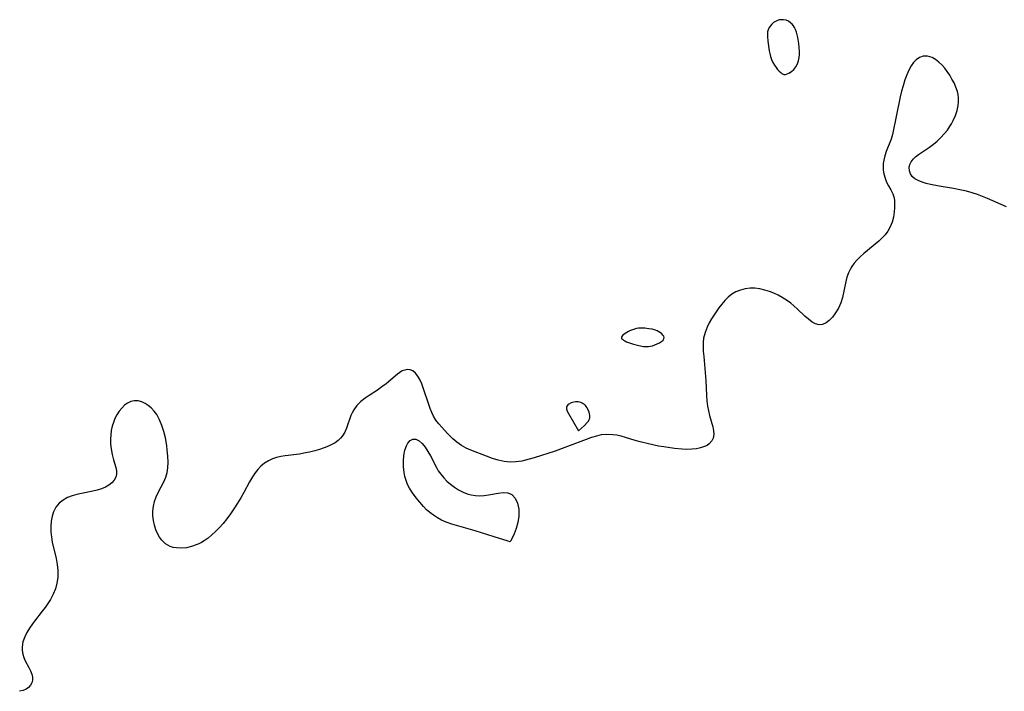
# Model space of a CAD drawing. Header units: metres. Extents: x 1073367 to 1082519, y 1569854 to 1574957.
# Tile 428 of 656: x 1077025 to 1077313, y 1574490 to 1574686. Entities that reach past the tile are written whole.
import ezdxf

# ---------------------------------------------------------------- set-up
doc = ezdxf.new("R2010")
doc.units = ezdxf.units.M
doc.layers.add('CGG_CurvaNivelLidar_v1', color=253, linetype='Continuous', lineweight=30)

msp = doc.modelspace()

# ---------------------------------------------------------------- linework, layer by layer
at = {"layer": 'CGG_CurvaNivelLidar_v1'}
for p, q in [((1077244.1437, 1574684.1032, 68), (1077243.8696, 1574683.5032, 68)), ((1077244.5172, 1574684.6527, 68), (1077244.1437, 1574684.1032, 68)), ((1077244.969, 1574685.1479, 68), (1077244.5172, 1574684.6527, 68)), ((1077245.4842, 1574685.5803, 68), (1077244.969, 1574685.1479, 68)), ((1077246.0528, 1574685.9359, 68), (1077245.4842, 1574685.5803, 68)), ((1077246.6095, 1574686.1792, 68), (1077246.0528, 1574685.9359, 68)), ((1077247.1911, 1574686.3435, 68), (1077246.6095, 1574686.1792, 68)), ((1077247.7851, 1574686.4247, 68), (1077247.1911, 1574686.3435, 68)), ((1077248.3793, 1574686.4132, 68), (1077247.7851, 1574686.4247, 68)), ((1077249.0975, 1574686.259, 68), (1077248.3793, 1574686.4132, 68)), ((1077249.7805, 1574685.9661, 68), (1077249.0975, 1574686.259, 68)), ((1077250.4076, 1574685.5479, 68), (1077249.7805, 1574685.9661, 68)), ((1077250.8507, 1574685.1319, 68), (1077250.4076, 1574685.5479, 68)), ((1077251.2454, 1574684.6534, 68), (1077250.8507, 1574685.1319, 68)), ((1077251.5916, 1574684.1236, 68), (1077251.2454, 1574684.6534, 68)), ((1077251.8864, 1574683.5506, 68), (1077251.5916, 1574684.1236, 68)), ((1077243.6519, 1574682.2365, 68), (1077243.6512, 1574681.5595, 68)), ((1077243.6512, 1574681.5595, 68), (1077243.7684, 1574680.1516, 68)), ((1077243.717, 1574682.8874, 68), (1077243.6519, 1574682.2365, 68)), ((1077243.8696, 1574683.5032, 68), (1077243.717, 1574682.8874, 68)), ((1077252.1746, 1574682.8008, 68), (1077251.8864, 1574683.5506, 68)), ((1077252.3985, 1574682.0108, 68), (1077252.1746, 1574682.8008, 68)), ((1077252.574, 1574681.193, 68), (1077252.3985, 1574682.0108, 68)), ((1077252.8211, 1574679.5097, 68), (1077252.574, 1574681.193, 68)), ((1077243.7684, 1574680.1516, 68), (1077244.1571, 1574677.313, 68)), ((1077253.0018, 1574677.125, 68), (1077252.8211, 1574679.5097, 68)), ((1077244.1571, 1574677.313, 68), (1077244.3306, 1574676.532, 68)), ((1077244.3306, 1574676.532, 68), (1077244.5795, 1574675.6918, 68)), ((1077244.5795, 1574675.6918, 68), (1077244.8993, 1574674.8263, 68)), ((1077252.9736, 1574675.3779, 68), (1077253.0212, 1574676.2609, 68)), ((1077253.0212, 1574676.2609, 68), (1077253.0018, 1574677.125, 68)), ((1077289.1581, 1574675.7339, 68), (1077288.0816, 1574675.3635, 68)), ((1077290.4359, 1574675.7574, 68), (1077289.1581, 1574675.7339, 68)), ((1077291.7237, 1574675.3943, 68), (1077290.4359, 1574675.7574, 68)), ((1077292.756, 1574674.829, 68), (1077291.7237, 1574675.3943, 68)), ((1077244.8993, 1574674.8263, 68), (1077245.2856, 1574673.969, 68)), ((1077245.2856, 1574673.969, 68), (1077245.7327, 1574673.1527, 68)), ((1077245.7327, 1574673.1527, 68), (1077246.1757, 1574672.4823, 68)), ((1077251.3354, 1574671.9049, 68), (1077251.9473, 1574672.6628, 68)), ((1077251.9473, 1574672.6628, 68), (1077252.4434, 1574673.5211, 68)), ((1077252.4434, 1574673.5211, 68), (1077252.7865, 1574674.4463, 68)), ((1077252.7865, 1574674.4463, 68), (1077252.9736, 1574675.3779, 68)), ((1077285.6468, 1574672.969, 68), (1077284.9529, 1574671.7158, 68)), ((1077286.328, 1574673.9122, 68), (1077285.6468, 1574672.969, 68)), ((1077287.0937, 1574674.6977, 68), (1077286.328, 1574673.9122, 68)), ((1077288.0816, 1574675.3635, 68), (1077287.0937, 1574674.6977, 68)), ((1077293.7439, 1574674.0672, 68), (1077292.756, 1574674.829, 68)), ((1077294.6789, 1574673.1478, 68), (1077293.7439, 1574674.0672, 68)), ((1077295.4387, 1574672.2513, 68), (1077294.6789, 1574673.1478, 68)), ((1077246.1757, 1574672.4823, 68), (1077246.6406, 1574671.8864, 68)), ((1077246.6406, 1574671.8864, 68), (1077247.1065, 1574671.3806, 68)), ((1077247.1065, 1574671.3806, 68), (1077247.5509, 1574670.9785, 68)), ((1077247.5509, 1574670.9785, 68), (1077248.0172, 1574670.6446, 68)), ((1077248.0172, 1574670.6446, 68), (1077248.3538, 1574670.4705, 68)), ((1077248.3538, 1574670.4705, 68), (1077248.5, 1574670.458, 68)), ((1077248.5, 1574670.458, 68), (1077248.6343, 1574670.4195, 68)), ((1077248.6343, 1574670.4195, 68), (1077248.958, 1574670.4594, 68)), ((1077248.958, 1574670.4594, 68), (1077249.4195, 1574670.5903, 68)), ((1077249.4195, 1574670.5903, 68), (1077249.9658, 1574670.8315, 68)), ((1077249.9658, 1574670.8315, 68), (1077250.6576, 1574671.2843, 68)), ((1077250.6576, 1574671.2843, 68), (1077251.3354, 1574671.9049, 68)), ((1077284.3446, 1574670.3355, 68), (1077283.8025, 1574668.8635, 68)), ((1077284.9529, 1574671.7158, 68), (1077284.3446, 1574670.3355, 68)), ((1077296.1592, 1574671.2844, 68), (1077295.4387, 1574672.2513, 68)), ((1077296.8784, 1574670.2143, 68), (1077296.1592, 1574671.2844, 68)), ((1077297.5499, 1574669.1019, 68), (1077296.8784, 1574670.2143, 68)), ((1077283.2552, 1574667.1355, 68), (1077282.8072, 1574665.5188, 68)), ((1077283.8025, 1574668.8635, 68), (1077283.2552, 1574667.1355, 68)), ((1077298.159, 1574667.9563, 68), (1077297.5499, 1574669.1019, 68)), ((1077298.7026, 1574666.7429, 68), (1077298.159, 1574667.9563, 68)), ((1077282.8072, 1574665.5188, 68), (1077282.4063, 1574663.8752, 68)), ((1077299.1277, 1574665.4994, 68), (1077298.7026, 1574666.7429, 68)), ((1077299.3435, 1574664.5704, 68), (1077299.1277, 1574665.4994, 68)), ((1077299.4701, 1574663.6286, 68), (1077299.3435, 1574664.5704, 68)), ((1077282.4063, 1574663.8752, 68), (1077280.1659, 1574652.8634, 68)), ((1077299.0816, 1574659.9199, 68), (1077299.402, 1574661.4143, 68)), ((1077299.402, 1574661.4143, 68), (1077299.4986, 1574662.5222, 68)), ((1077299.4986, 1574662.5222, 68), (1077299.4701, 1574663.6286, 68)), ((1077297.9257, 1574657.0083, 68), (1077298.5784, 1574658.4483, 68)), ((1077298.5784, 1574658.4483, 68), (1077299.0816, 1574659.9199, 68)), ((1077296.8182, 1574655.0914, 68), (1077297.3998, 1574656.0374, 68)), ((1077297.3998, 1574656.0374, 68), (1077297.9257, 1574657.0083, 68)), ((1077280.1659, 1574652.8634, 68), (1077279.7823, 1574651.5051, 68)), ((1077294.3068, 1574651.9926, 68), (1077295.292, 1574653.0628, 68)), ((1077295.292, 1574653.0628, 68), (1077296.1991, 1574654.1988, 68)), ((1077296.1991, 1574654.1988, 68), (1077296.8182, 1574655.0914, 68)), ((1077279.7823, 1574651.5051, 68), (1077278.3261, 1574647.8993, 68)), ((1077290.9973, 1574649.1943, 68), (1077292.1646, 1574650.0668, 68)), ((1077292.1646, 1574650.0668, 68), (1077293.2598, 1574650.9918, 68)), ((1077293.2598, 1574650.9918, 68), (1077294.3068, 1574651.9926, 68)), ((1077277.929, 1574646.6461, 68), (1077277.6343, 1574645.3648, 68)), ((1077278.3261, 1574647.8993, 68), (1077277.929, 1574646.6461, 68)), ((1077286.9326, 1574646.3993, 68), (1077287.7678, 1574647.0256, 68)), ((1077287.7678, 1574647.0256, 68), (1077290.9973, 1574649.1943, 68)), ((1077277.5065, 1574644.4613, 68), (1077277.452, 1574643.5576, 68)), ((1077277.6343, 1574645.3648, 68), (1077277.5065, 1574644.4613, 68)), ((1077285.0639, 1574643.2207, 68), (1077285.2487, 1574644.0942, 68)), ((1077285.2487, 1574644.0942, 68), (1077285.639, 1574644.9409, 68)), ((1077285.639, 1574644.9409, 68), (1077286.2215, 1574645.7294, 68)), ((1077286.2215, 1574645.7294, 68), (1077286.9326, 1574646.3993, 68)), ((1077277.452, 1574643.5576, 68), (1077277.4915, 1574642.4866, 68)), ((1077277.4915, 1574642.4866, 68), (1077277.6463, 1574641.4407, 68)), ((1077277.6463, 1574641.4407, 68), (1077277.9952, 1574640.1871, 68)), ((1077285.1113, 1574642.2854, 68), (1077285.0639, 1574643.2207, 68)), ((1077285.4078, 1574641.3992, 68), (1077285.1113, 1574642.2854, 68)), ((1077285.9506, 1574640.6084, 68), (1077285.4078, 1574641.3992, 68)), ((1077277.9952, 1574640.1871, 68), (1077278.4745, 1574639.0122, 68)), ((1077278.4745, 1574639.0122, 68), (1077279.0364, 1574637.9341, 68)), ((1077286.7238, 1574639.958, 68), (1077285.9506, 1574640.6084, 68)), ((1077287.692, 1574639.4218, 68), (1077286.7238, 1574639.958, 68)), ((1077288.8111, 1574638.9767, 68), (1077287.692, 1574639.4218, 68)), ((1077290.0063, 1574638.614, 68), (1077288.8111, 1574638.9767, 68)), ((1077291.2838, 1574638.3026, 68), (1077290.0063, 1574638.614, 68)), ((1077293.8198, 1574637.8117, 68), (1077291.2838, 1574638.3026, 68)), ((1077279.0364, 1574637.9341, 68), (1077279.7299, 1574636.7802, 68)), ((1077279.7299, 1574636.7802, 68), (1077280.3127, 1574635.6094, 68)), ((1077280.3127, 1574635.6094, 68), (1077280.5726, 1574634.7227, 68)), ((1077297.9896, 1574637.12, 68), (1077293.8198, 1574637.8117, 68)), ((1077299.8885, 1574636.7754, 68), (1077297.9896, 1574637.12, 68)), ((1077301.7693, 1574636.3566, 68), (1077299.8885, 1574636.7754, 68)), ((1077303.4103, 1574635.8927, 68), (1077301.7693, 1574636.3566, 68)), ((1077305.0256, 1574635.357, 68), (1077303.4103, 1574635.8927, 68)), ((1077307.9618, 1574634.242, 68), (1077305.0256, 1574635.357, 68)), ((1077280.5726, 1574634.7227, 68), (1077280.7279, 1574633.7619, 68)), ((1077280.7279, 1574633.7619, 68), (1077280.8014, 1574632.7436, 68)), ((1077280.8014, 1574632.7436, 68), (1077280.8033, 1574631.5226, 68)), ((1077313.4802, 1574631.7635, 68), (1077307.9618, 1574634.242, 68)), ((1077280.707, 1574630.2695, 68), (1077280.4516, 1574628.7973, 68)), ((1077280.8033, 1574631.5226, 68), (1077280.707, 1574630.2695, 68)), ((1077280.049, 1574627.3445, 68), (1077279.5044, 1574625.9445, 68)), ((1077280.4516, 1574628.7973, 68), (1077280.049, 1574627.3445, 68)), ((1077278.8224, 1574624.6719, 68), (1077278.0082, 1574623.5921, 68)), ((1077279.5044, 1574625.9445, 68), (1077278.8224, 1574624.6719, 68)), ((1077276.1833, 1574621.792, 68), (1077271.8262, 1574618.1874, 68)), ((1077276.8934, 1574622.4391, 68), (1077276.1833, 1574621.792, 68)), ((1077278.0082, 1574623.5921, 68), (1077276.8934, 1574622.4391, 68)), ((1077271.8262, 1574618.1874, 68), (1077270.7507, 1574617.2208, 68)), ((1077268.9743, 1574615.2799, 68), (1077268.2892, 1574614.3047, 68)), ((1077269.7454, 1574616.199, 68), (1077268.9743, 1574615.2799, 68)), ((1077270.7507, 1574617.2208, 68), (1077269.7454, 1574616.199, 68)), ((1077267.3609, 1574612.5371, 68), (1077266.8975, 1574611.2727, 68)), ((1077267.7887, 1574613.4394, 68), (1077267.3609, 1574612.5371, 68)), ((1077268.2892, 1574614.3047, 68), (1077267.7887, 1574613.4394, 68)), ((1077266.538, 1574609.9682, 68), (1077265.5699, 1574605.3399, 68)), ((1077266.8975, 1574611.2727, 68), (1077266.538, 1574609.9682, 68)), ((1077234.4743, 1574606.9409, 68), (1077233.3112, 1574606.2439, 68)), ((1077235.779, 1574607.4856, 68), (1077234.4743, 1574606.9409, 68)), ((1077237.1549, 1574607.8411, 68), (1077235.779, 1574607.4856, 68)), ((1077238.5801, 1574608.0051, 68), (1077237.1549, 1574607.8411, 68)), ((1077240.0054, 1574607.9768, 68), (1077238.5801, 1574608.0051, 68)), ((1077241.4454, 1574607.7851, 68), (1077240.0054, 1574607.9768, 68)), ((1077242.8866, 1574607.4536, 68), (1077241.4454, 1574607.7851, 68)), ((1077244.2944, 1574607.0077, 68), (1077242.8866, 1574607.4536, 68)), ((1077245.5412, 1574606.5208, 68), (1077244.2944, 1574607.0077, 68)), ((1077246.7633, 1574605.9593, 68), (1077245.5412, 1574606.5208, 68)), ((1077231.2304, 1574604.4452, 68), (1077230.3131, 1574603.3939, 68)), ((1077232.2306, 1574605.4024, 68), (1077231.2304, 1574604.4452, 68)), ((1077233.3112, 1574606.2439, 68), (1077232.2306, 1574605.4024, 68)), ((1077247.9514, 1574605.3258, 68), (1077246.7633, 1574605.9593, 68)), ((1077248.7774, 1574604.8264, 68), (1077247.9514, 1574605.3258, 68)), ((1077249.5758, 1574604.2881, 68), (1077248.7774, 1574604.8264, 68)), ((1077250.4816, 1574603.6003, 68), (1077249.5758, 1574604.2881, 68)), ((1077251.3478, 1574602.8718, 68), (1077250.4816, 1574603.6003, 68)), ((1077265.0765, 1574603.7085, 68), (1077264.4056, 1574602.1792, 68)), ((1077265.5699, 1574605.3399, 68), (1077265.0765, 1574603.7085, 68)), ((1077229.4814, 1574602.2822, 68), (1077228.0812, 1574600.2196, 68)), ((1077230.3131, 1574603.3939, 68), (1077229.4814, 1574602.2822, 68)), ((1077252.4541, 1574601.863, 68), (1077251.3478, 1574602.8718, 68)), ((1077254.5406, 1574599.8793, 68), (1077252.4541, 1574601.863, 68)), ((1077263.5826, 1574600.7815, 68), (1077262.6416, 1574599.5476, 68)), ((1077264.4056, 1574602.1792, 68), (1077263.5826, 1574600.7815, 68)), ((1077226.6794, 1574597.8861, 68), (1077226.0776, 1574596.6774, 68)), ((1077227.3561, 1574599.0647, 68), (1077226.6794, 1574597.8861, 68)), ((1077228.0812, 1574600.2196, 68), (1077227.3561, 1574599.0647, 68)), ((1077255.6214, 1574598.9259, 68), (1077254.5406, 1574599.8793, 68)), ((1077256.6827, 1574598.1316, 68), (1077255.6214, 1574598.9259, 68)), ((1077257.7301, 1574597.5681, 68), (1077256.6827, 1574598.1316, 68)), ((1077260.7744, 1574597.9154, 68), (1077259.7808, 1574597.4566, 68)), ((1077261.7336, 1574598.6298, 68), (1077260.7744, 1574597.9154, 68)), ((1077262.6416, 1574599.5476, 68), (1077261.7336, 1574598.6298, 68)), ((1077203.1493, 1574595.3785, 68), (1077202.1551, 1574594.81, 68)), ((1077203.6916, 1574595.6397, 68), (1077203.1493, 1574595.3785, 68)), ((1077204.2543, 1574595.8748, 68), (1077203.6916, 1574595.6397, 68)), ((1077204.8336, 1574596.073, 68), (1077204.2543, 1574595.8748, 68)), ((1077205.4286, 1574596.2199, 68), (1077204.8336, 1574596.073, 68)), ((1077206.0331, 1574596.3032, 68), (1077205.4286, 1574596.2199, 68)), ((1077206.6484, 1574596.3357, 68), (1077206.0331, 1574596.3032, 68)), ((1077207.8944, 1574596.2992, 68), (1077206.6484, 1574596.3357, 68)), ((1077209.0314, 1574596.1913, 68), (1077207.8944, 1574596.2992, 68)), ((1077210.0378, 1574596.0327, 68), (1077209.0314, 1574596.1913, 68)), ((1077210.9923, 1574595.773, 68), (1077210.0378, 1574596.0327, 68)), ((1077211.5147, 1574595.5505, 68), (1077210.9923, 1574595.773, 68)), ((1077212.0015, 1574595.2835, 68), (1077211.5147, 1574595.5505, 68)), ((1077212.4473, 1574594.9837, 68), (1077212.0015, 1574595.2835, 68)), ((1077212.8416, 1574594.6604, 68), (1077212.4473, 1574594.9837, 68)), ((1077225.4541, 1574595.0603, 68), (1077225.0486, 1574593.3848, 68)), ((1077226.0776, 1574596.6774, 68), (1077225.4541, 1574595.0603, 68)), ((1077258.7673, 1574597.3216, 68), (1077257.7301, 1574597.5681, 68)), ((1077259.7808, 1574597.4566, 68), (1077258.7673, 1574597.3216, 68)), ((1077201.1283, 1574593.9224, 68), (1077201.0269, 1574593.6342, 68)), ((1077201.0269, 1574593.6342, 68), (1077201.0997, 1574593.3706, 68)), ((1077201.0997, 1574593.3706, 68), (1077201.3113, 1574593.1151, 68)), ((1077201.3762, 1574594.2171, 68), (1077201.1283, 1574593.9224, 68)), ((1077201.3113, 1574593.1151, 68), (1077201.628, 1574592.8665, 68)), ((1077201.7286, 1574594.5143, 68), (1077201.3762, 1574594.2171, 68)), ((1077201.628, 1574592.8665, 68), (1077202.0238, 1574592.624, 68)), ((1077202.1551, 1574594.81, 68), (1077201.7286, 1574594.5143, 68)), ((1077202.0238, 1574592.624, 68), (1077202.4935, 1574592.3839, 68)), ((1077202.4935, 1574592.3839, 68), (1077203.0895, 1574592.1335, 68)), ((1077203.0895, 1574592.1335, 68), (1077204.5439, 1574591.6431, 68)), ((1077211.5072, 1574591.7335, 68), (1077212.1629, 1574592.0847, 68)), ((1077212.1629, 1574592.0847, 68), (1077212.7361, 1574592.4701, 68)), ((1077212.7361, 1574592.4701, 68), (1077213.18, 1574592.8674, 68)), ((1077213.1679, 1574594.3209, 68), (1077212.8416, 1574594.6604, 68)), ((1077213.4016, 1574593.971, 68), (1077213.1679, 1574594.3209, 68)), ((1077213.18, 1574592.8674, 68), (1077213.4475, 1574593.2541, 68)), ((1077213.5079, 1574593.6156, 68), (1077213.4016, 1574593.971, 68)), ((1077213.4475, 1574593.2541, 68), (1077213.5079, 1574593.6156, 68)), ((1077224.9135, 1574592.152, 68), (1077224.8849, 1574590.8948, 68)), ((1077225.0486, 1574593.3848, 68), (1077224.9135, 1574592.152, 68)), ((1077204.5439, 1574591.6431, 68), (1077206.1013, 1574591.2502, 68)), ((1077206.1013, 1574591.2502, 68), (1077207.5108, 1574591.0331, 68)), ((1077207.5108, 1574591.0331, 68), (1077208.0511, 1574590.9937, 68)), ((1077208.0511, 1574590.9937, 68), (1077208.5, 1574591.0024, 68)), ((1077208.5, 1574591.0024, 68), (1077208.6062, 1574590.977, 68)), ((1077208.6062, 1574590.977, 68), (1077208.9567, 1574590.9954, 68)), ((1077208.9567, 1574590.9954, 68), (1077209.485, 1574591.069, 68)), ((1077209.485, 1574591.069, 68), (1077210.1298, 1574591.2142, 68)), ((1077210.1298, 1574591.2142, 68), (1077210.8146, 1574591.4374, 68)), ((1077210.8146, 1574591.4374, 68), (1077211.5072, 1574591.7335, 68)), ((1077224.8849, 1574590.8948, 68), (1077224.9327, 1574589.6171, 68)), ((1077224.9327, 1574589.6171, 68), (1077225.0574, 1574588.0302, 68)), ((1077225.0574, 1574588.0302, 68), (1077225.5204, 1574583.4004, 68)), ((1077136.3433, 1574583.4454, 68), (1077135.6611, 1574582.9503, 68)), ((1077137.0321, 1574583.8423, 68), (1077136.3433, 1574583.4454, 68)), ((1077137.7663, 1574584.1253, 68), (1077137.0321, 1574583.8423, 68)), ((1077138.5017, 1574584.2519, 68), (1077137.7663, 1574584.1253, 68)), ((1077139.3529, 1574584.1785, 68), (1077138.5017, 1574584.2519, 68)), ((1077140.1513, 1574583.8635, 68), (1077139.3529, 1574584.1785, 68)), ((1077140.9444, 1574583.2379, 68), (1077140.1513, 1574583.8635, 68)), ((1077225.5204, 1574583.4004, 68), (1077225.6578, 1574581.026, 68)), ((1077135.6611, 1574582.9503, 68), (1077132.3708, 1574580.0945, 68)), ((1077141.6294, 1574582.3726, 68), (1077140.9444, 1574583.2379, 68)), ((1077142.2182, 1574581.3058, 68), (1077141.6294, 1574582.3726, 68)), ((1077142.7296, 1574580.0988, 68), (1077142.2182, 1574581.3058, 68)), ((1077225.6578, 1574581.026, 68), (1077225.8418, 1574576.7178, 68)), ((1077129.834, 1574578.2793, 68), (1077127.3474, 1574576.6928, 68)), ((1077131.1347, 1574579.163, 68), (1077129.834, 1574578.2793, 68)), ((1077132.3708, 1574580.0945, 68), (1077131.1347, 1574579.163, 68)), ((1077145.2293, 1574572.8442, 68), (1077142.7296, 1574580.0988, 68)), ((1077057.7956, 1574574.916, 68), (1077056.8288, 1574574.4533, 68)), ((1077058.8107, 1574575.1476, 68), (1077057.7956, 1574574.916, 68)), ((1077059.9003, 1574575.1185, 68), (1077058.8107, 1574575.1476, 68)), ((1077060.9887, 1574574.835, 68), (1077059.9003, 1574575.1185, 68)), ((1077061.9439, 1574574.3872, 68), (1077060.9887, 1574574.835, 68)), ((1077124.9506, 1574574.8896, 68), (1077123.8204, 1574573.7379, 68)), ((1077126.2273, 1574575.9257, 68), (1077124.9506, 1574574.8896, 68)), ((1077127.3474, 1574576.6928, 68), (1077126.2273, 1574575.9257, 68)), ((1077187.5923, 1574574.8045, 68), (1077187.176, 1574574.7389, 68)), ((1077188.0138, 1574574.8281, 68), (1077187.5923, 1574574.8045, 68)), ((1077188.4342, 1574574.8063, 68), (1077188.0138, 1574574.8281, 68)), ((1077188.812, 1574574.7423, 68), (1077188.4342, 1574574.8063, 68)), ((1077225.8418, 1574576.7178, 68), (1077225.9725, 1574575.1291, 68)), ((1077225.9725, 1574575.1291, 68), (1077226.1761, 1574573.5728, 68)), ((1077054.3909, 1574572.0898, 68), (1077053.7161, 1574571.0591, 68)), ((1077055.145, 1574573.018, 68), (1077054.3909, 1574572.0898, 68)), ((1077055.9548, 1574573.8121, 68), (1077055.145, 1574573.018, 68)), ((1077056.8288, 1574574.4533, 68), (1077055.9548, 1574573.8121, 68)), ((1077062.8629, 1574573.7844, 68), (1077061.9439, 1574574.3872, 68)), ((1077063.734, 1574573.05, 68), (1077062.8629, 1574573.7844, 68)), ((1077064.5886, 1574572.1467, 68), (1077063.734, 1574573.05, 68)), ((1077065.3517, 1574571.1242, 68), (1077064.5886, 1574572.1467, 68)), ((1077122.8844, 1574572.465, 68), (1077122.4377, 1574571.6481, 68)), ((1077123.8204, 1574573.7379, 68), (1077122.8844, 1574572.465, 68)), ((1077145.6747, 1574571.7249, 68), (1077145.2293, 1574572.8442, 68)), ((1077185.0058, 1574573.4081, 68), (1077184.9597, 1574573.122, 68)), ((1077184.9597, 1574573.122, 68), (1077184.9917, 1574572.8118, 68)), ((1077184.9917, 1574572.8118, 68), (1077185.2185, 1574572.1408, 68)), ((1077185.1526, 1574573.6758, 68), (1077185.0058, 1574573.4081, 68)), ((1077185.3819, 1574573.9153, 68), (1077185.1526, 1574573.6758, 68)), ((1077185.2185, 1574572.1408, 68), (1077185.5768, 1574571.4258, 68)), ((1077185.6723, 1574574.1306, 68), (1077185.3819, 1574573.9153, 68)), ((1077186.3754, 1574574.4911, 68), (1077185.6723, 1574574.1306, 68)), ((1077187.176, 1574574.7389, 68), (1077186.3754, 1574574.4911, 68)), ((1077189.1792, 1574574.6369, 68), (1077188.812, 1574574.7423, 68)), ((1077189.5308, 1574574.4901, 68), (1077189.1792, 1574574.6369, 68)), ((1077189.8859, 1574574.2851, 68), (1077189.5308, 1574574.4901, 68)), ((1077190.2155, 1574574.038, 68), (1077189.8859, 1574574.2851, 68)), ((1077190.5175, 1574573.755, 68), (1077190.2155, 1574574.038, 68)), ((1077190.7873, 1574573.4393, 68), (1077190.5175, 1574573.755, 68)), ((1077191.0437, 1574573.0547, 68), (1077190.7873, 1574573.4393, 68)), ((1077191.2613, 1574572.6426, 68), (1077191.0437, 1574573.0547, 68)), ((1077191.5975, 1574571.7719, 68), (1077191.2613, 1574572.6426, 68)), ((1077226.1761, 1574573.5728, 68), (1077226.4422, 1574572.1849, 68)), ((1077226.4422, 1574572.1849, 68), (1077226.7734, 1574570.8458, 68)), ((1077053.1385, 1574569.9407, 68), (1077052.7035, 1574568.8366, 68)), ((1077053.7161, 1574571.0591, 68), (1077053.1385, 1574569.9407, 68)), ((1077066.2018, 1574569.5889, 68), (1077065.3517, 1574571.1242, 68)), ((1077066.8868, 1574567.909, 68), (1077066.2018, 1574569.5889, 68)), ((1077122.0607, 1574570.7971, 68), (1077120.783, 1574567.164, 68)), ((1077122.4377, 1574571.6481, 68), (1077122.0607, 1574570.7971, 68)), ((1077146.1933, 1574570.6522, 68), (1077145.6747, 1574571.7249, 68)), ((1077146.892, 1574569.5218, 68), (1077146.1933, 1574570.6522, 68)), ((1077147.6937, 1574568.4516, 68), (1077146.892, 1574569.5218, 68)), ((1077185.5768, 1574571.4258, 68), (1077188.5, 1574566.3787, 68)), ((1077191.0449, 1574568.7703, 68), (1077191.384, 1574569.2104, 68)), ((1077191.384, 1574569.2104, 68), (1077191.6359, 1574569.6343, 68)), ((1077191.7933, 1574570.8843, 68), (1077191.5975, 1574571.7719, 68)), ((1077191.6359, 1574569.6343, 68), (1077191.774, 1574570.0289, 68)), ((1077191.774, 1574570.0289, 68), (1077191.8188, 1574570.4493, 68)), ((1077191.8188, 1574570.4493, 68), (1077191.7933, 1574570.8843, 68)), ((1077226.7734, 1574570.8458, 68), (1077227.7159, 1574567.5366, 68)), ((1077052.1033, 1574566.5017, 68), (1077051.9207, 1574565.2102, 68)), ((1077052.3606, 1574567.6847, 68), (1077052.1033, 1574566.5017, 68)), ((1077052.7035, 1574568.8366, 68), (1077052.3606, 1574567.6847, 68)), ((1077067.4392, 1574566.1336, 68), (1077066.8868, 1574567.909, 68)), ((1077120.783, 1574567.164, 68), (1077120.2662, 1574565.999, 68)), ((1077148.5653, 1574567.4234, 68), (1077147.6937, 1574568.4516, 68)), ((1077150.2802, 1574565.5715, 68), (1077148.5653, 1574567.4234, 68)), ((1077188.5, 1574566.3787, 68), (1077190.2189, 1574567.8976, 68)), ((1077190.2189, 1574567.8976, 68), (1077191.0449, 1574568.7703, 68)), ((1077227.7159, 1574567.5366, 68), (1077227.9285, 1574566.3699, 68)), ((1077227.9285, 1574566.3699, 68), (1077227.9716, 1574565.2639, 68)), ((1077051.9207, 1574565.2102, 68), (1077051.8493, 1574563.9126, 68)), ((1077051.8493, 1574563.9126, 68), (1077051.9092, 1574562.4978, 68)), ((1077067.88, 1574564.3004, 68), (1077067.4392, 1574566.1336, 68)), ((1077068.2773, 1574562.0736, 68), (1077067.88, 1574564.3004, 68)), ((1077118.3249, 1574563.5639, 68), (1077117.4133, 1574562.9021, 68)), ((1077119.016, 1574564.2078, 68), (1077118.3249, 1574563.5639, 68)), ((1077119.6138, 1574564.9248, 68), (1077119.016, 1574564.2078, 68)), ((1077120.2662, 1574565.999, 68), (1077119.6138, 1574564.9248, 68)), ((1077138.6879, 1574562.7931, 68), (1077139.3305, 1574563.5252, 68)), ((1077139.3305, 1574563.5252, 68), (1077140.1614, 1574563.9381, 68)), ((1077140.1614, 1574563.9381, 68), (1077141.0558, 1574563.9266, 68)), ((1077141.0558, 1574563.9266, 68), (1077141.9426, 1574563.4713, 68)), ((1077141.9426, 1574563.4713, 68), (1077142.8155, 1574562.6699, 68)), ((1077151.7788, 1574564.0693, 68), (1077150.2802, 1574565.5715, 68)), ((1077153.0098, 1574563.0395, 68), (1077151.7788, 1574564.0693, 68)), ((1077192.3186, 1574564.3703, 68), (1077184.5339, 1574561.4744, 68)), ((1077193.7358, 1574564.8347, 68), (1077192.3186, 1574564.3703, 68)), ((1077195.1558, 1574565.1613, 68), (1077193.7358, 1574564.8347, 68)), ((1077196.8193, 1574565.3012, 68), (1077195.1558, 1574565.1613, 68)), ((1077198.4979, 1574565.2307, 68), (1077196.8193, 1574565.3012, 68)), ((1077199.7158, 1574565.077, 68), (1077198.4979, 1574565.2307, 68)), ((1077200.9217, 1574564.8315, 68), (1077199.7158, 1574565.077, 68)), ((1077202.2564, 1574564.4448, 68), (1077200.9217, 1574564.8315, 68)), ((1077205.0132, 1574563.5642, 68), (1077202.2564, 1574564.4448, 68)), ((1077206.4679, 1574563.1509, 68), (1077205.0132, 1574563.5642, 68)), ((1077227.4679, 1574563.4861, 68), (1077226.679, 1574562.5507, 68)), ((1077227.7814, 1574564.1996, 68), (1077227.4679, 1574563.4861, 68)), ((1077227.9716, 1574565.2639, 68), (1077227.7814, 1574564.1996, 68)), ((1077051.9092, 1574562.4978, 68), (1077052.0792, 1574561.1032, 68)), ((1077052.0792, 1574561.1032, 68), (1077052.3798, 1574559.4679, 68)), ((1077068.4584, 1574560.734, 68), (1077068.2773, 1574562.0736, 68)), ((1077068.6282, 1574558.9725, 68), (1077068.4584, 1574560.734, 68)), ((1077111.5117, 1574560.5517, 68), (1077109.9294, 1574560.1395, 68)), ((1077112.8843, 1574560.9489, 68), (1077111.5117, 1574560.5517, 68)), ((1077114.2208, 1574561.3887, 68), (1077112.8843, 1574560.9489, 68)), ((1077115.5017, 1574561.8924, 68), (1077114.2208, 1574561.3887, 68)), ((1077116.4894, 1574562.3655, 68), (1077115.5017, 1574561.8924, 68)), ((1077117.4133, 1574562.9021, 68), (1077116.4894, 1574562.3655, 68)), ((1077137.5353, 1574559.169, 68), (1077137.8412, 1574560.6941, 68)), ((1077137.8412, 1574560.6941, 68), (1077138.288, 1574562.0278, 68)), ((1077138.288, 1574562.0278, 68), (1077138.6879, 1574562.7931, 68)), ((1077142.8155, 1574562.6699, 68), (1077143.6897, 1574561.6144, 68)), ((1077143.6897, 1574561.6144, 68), (1077144.525, 1574560.3745, 68)), ((1077154.3369, 1574562.1183, 68), (1077153.0098, 1574563.0395, 68)), ((1077155.7467, 1574561.3198, 68), (1077154.3369, 1574562.1183, 68)), ((1077157.0543, 1574560.7195, 68), (1077155.7467, 1574561.3198, 68)), ((1077161.6306, 1574558.9186, 68), (1077157.0543, 1574560.7195, 68)), ((1077181.6512, 1574560.4562, 68), (1077175.5715, 1574558.4992, 68)), ((1077184.5339, 1574561.4744, 68), (1077181.6512, 1574560.4562, 68)), ((1077208.9351, 1574562.5346, 68), (1077206.4679, 1574563.1509, 68)), ((1077211.8463, 1574561.9263, 68), (1077208.9351, 1574562.5346, 68)), ((1077213.412, 1574561.6485, 68), (1077211.8463, 1574561.9263, 68)), ((1077216.5358, 1574561.2022, 68), (1077213.412, 1574561.6485, 68)), ((1077218.7374, 1574561.0023, 68), (1077216.5358, 1574561.2022, 68)), ((1077220.1746, 1574560.9564, 68), (1077218.7374, 1574561.0023, 68)), ((1077221.565, 1574560.9994, 68), (1077220.1746, 1574560.9564, 68)), ((1077222.9135, 1574561.1484, 68), (1077221.565, 1574560.9994, 68)), ((1077224.171, 1574561.405, 68), (1077222.9135, 1574561.1484, 68)), ((1077225.3086, 1574561.7724, 68), (1077224.171, 1574561.405, 68)), ((1077226.0441, 1574562.1191, 68), (1077225.3086, 1574561.7724, 68)), ((1077226.679, 1574562.5507, 68), (1077226.0441, 1574562.1191, 68)), ((1077052.3798, 1574559.4679, 68), (1077052.7643, 1574557.9248, 68)), ((1077052.7643, 1574557.9248, 68), (1077053.4419, 1574555.6819, 68)), ((1077068.6944, 1574557.2403, 68), (1077068.6282, 1574558.9725, 68)), ((1077097.9702, 1574557.6385, 68), (1077096.8146, 1574556.9175, 68)), ((1077099.2115, 1574558.2067, 68), (1077097.9702, 1574557.6385, 68)), ((1077100.3747, 1574558.5801, 68), (1077099.2115, 1574558.2067, 68)), ((1077101.5842, 1574558.8569, 68), (1077100.3747, 1574558.5801, 68)), ((1077102.8278, 1574559.0673, 68), (1077101.5842, 1574558.8569, 68)), ((1077107.023, 1574559.5914, 68), (1077102.8278, 1574559.0673, 68)), ((1077108.3229, 1574559.7964, 68), (1077107.023, 1574559.5914, 68)), ((1077109.9294, 1574560.1395, 68), (1077108.3229, 1574559.7964, 68)), ((1077137.376, 1574557.5217, 68), (1077137.5353, 1574559.169, 68)), ((1077144.525, 1574560.3745, 68), (1077145.2681, 1574559.0495, 68)), ((1077145.2681, 1574559.0495, 68), (1077147.1192, 1574555.4803, 68)), ((1077163.3514, 1574558.3064, 68), (1077161.6306, 1574558.9186, 68)), ((1077165.0621, 1574557.7772, 68), (1077163.3514, 1574558.3064, 68)), ((1077166.7795, 1574557.3825, 68), (1077165.0621, 1574557.7772, 68)), ((1077171.9593, 1574557.5379, 68), (1077170.2269, 1574557.2627, 68)), ((1077173.015, 1574557.7777, 68), (1077171.9593, 1574557.5379, 68)), ((1077175.5715, 1574558.4992, 68), (1077173.015, 1574557.7777, 68)), ((1077053.4419, 1574555.6819, 68), (1077053.6534, 1574554.6595, 68)), ((1077053.6534, 1574554.6595, 68), (1077053.6658, 1574553.6884, 68)), ((1077068.4206, 1574554.2185, 68), (1077068.6206, 1574555.5547, 68)), ((1077068.6206, 1574555.5547, 68), (1077068.6944, 1574557.2403, 68)), ((1077094.8715, 1574555.1132, 68), (1077094.0675, 1574554.0745, 68)), ((1077095.7578, 1574556.0494, 68), (1077094.8715, 1574555.1132, 68)), ((1077096.8146, 1574556.9175, 68), (1077095.7578, 1574556.0494, 68)), ((1077137.3839, 1574555.8089, 68), (1077137.376, 1574557.5217, 68)), ((1077137.5589, 1574554.236, 68), (1077137.3839, 1574555.8089, 68)), ((1077147.1192, 1574555.4803, 68), (1077147.562, 1574554.7297, 68)), ((1077147.562, 1574554.7297, 68), (1077148.2843, 1574553.6612, 68)), ((1077168.5085, 1574557.1933, 68), (1077166.7795, 1574557.3825, 68)), ((1077170.2269, 1574557.2627, 68), (1077168.5085, 1574557.1933, 68)), ((1077052.9351, 1574551.9392, 68), (1077052.2495, 1574551.1647, 68)), ((1077053.4186, 1574552.786, 68), (1077052.9351, 1574551.9392, 68)), ((1077053.6658, 1574553.6884, 68), (1077053.4186, 1574552.786, 68)), ((1077067.4535, 1574551.5124, 68), (1077068.0314, 1574552.8558, 68)), ((1077068.0314, 1574552.8558, 68), (1077068.4206, 1574554.2185, 68)), ((1077093.3302, 1574552.9551, 68), (1077092.4725, 1574551.4628, 68)), ((1077094.0675, 1574554.0745, 68), (1077093.3302, 1574552.9551, 68)), ((1077137.8046, 1574553.0344, 68), (1077137.5589, 1574554.236, 68)), ((1077138.1529, 1574551.8564, 68), (1077137.8046, 1574553.0344, 68)), ((1077138.6012, 1574550.7201, 68), (1077138.1529, 1574551.8564, 68)), ((1077148.2843, 1574553.6612, 68), (1077149.1443, 1574552.6492, 68)), ((1077149.1443, 1574552.6492, 68), (1077150.1027, 1574551.6763, 68)), ((1077048.0193, 1574549.0527, 68), (1077046.6825, 1574548.7213, 68)), ((1077049.2428, 1574549.4415, 68), (1077048.0193, 1574549.0527, 68)), ((1077050.3756, 1574549.9135, 68), (1077049.2428, 1574549.4415, 68)), ((1077051.3869, 1574550.4829, 68), (1077050.3756, 1574549.9135, 68)), ((1077052.2495, 1574551.1647, 68), (1077051.3869, 1574550.4829, 68)), ((1077065.9092, 1574548.5768, 68), (1077067.4535, 1574551.5124, 68)), ((1077092.4725, 1574551.4628, 68), (1077090.7905, 1574548.3424, 68)), ((1077139.1481, 1574549.6402, 68), (1077138.6012, 1574550.7201, 68)), ((1077140.0794, 1574548.2132, 68), (1077139.1481, 1574549.6402, 68)), ((1077150.1027, 1574551.6763, 68), (1077151.1414, 1574550.7469, 68)), ((1077151.1414, 1574550.7469, 68), (1077152.2543, 1574549.8857, 68)), ((1077152.2543, 1574549.8857, 68), (1077153.4392, 1574549.1221, 68)), ((1077153.4392, 1574549.1221, 68), (1077154.8143, 1574548.4307, 68)), ((1077038.0319, 1574546.1184, 68), (1077036.8904, 1574545.195, 68)), ((1077039.3447, 1574546.8514, 68), (1077038.0319, 1574546.1184, 68)), ((1077040.6404, 1574547.355, 68), (1077039.3447, 1574546.8514, 68)), ((1077042.011, 1574547.7464, 68), (1077040.6404, 1574547.355, 68)), ((1077043.4264, 1574548.0644, 68), (1077042.011, 1574547.7464, 68)), ((1077046.6825, 1574548.7213, 68), (1077043.4264, 1574548.0644, 68)), ((1077064.7506, 1574545.7164, 68), (1077065.2095, 1574547.06, 68)), ((1077065.2095, 1574547.06, 68), (1077065.9092, 1574548.5768, 68)), ((1077089.9038, 1574546.767, 68), (1077088.9736, 1574545.2014, 68)), ((1077090.7905, 1574548.3424, 68), (1077089.9038, 1574546.767, 68)), ((1077141.1085, 1574546.8458, 68), (1077140.0794, 1574548.2132, 68)), ((1077142.1368, 1574545.5134, 68), (1077141.1085, 1574546.8458, 68)), ((1077154.8143, 1574548.4307, 68), (1077155.9994, 1574547.9769, 68)), ((1077155.9994, 1574547.9769, 68), (1077157.2131, 1574547.6435, 68)), ((1077157.2131, 1574547.6435, 68), (1077158.4457, 1574547.4509, 68)), ((1077158.4457, 1574547.4509, 68), (1077159.6935, 1574547.4131, 68)), ((1077159.6935, 1574547.4131, 68), (1077160.9423, 1574547.4991, 68)), ((1077160.9423, 1574547.4991, 68), (1077162.1829, 1574547.6676, 68)), ((1077162.1829, 1574547.6676, 68), (1077165.0764, 1574548.1819, 68)), ((1077165.0764, 1574548.1819, 68), (1077166.5042, 1574548.3481, 68)), ((1077166.5042, 1574548.3481, 68), (1077167.8333, 1574548.2838, 68)), ((1077167.8333, 1574548.2838, 68), (1077169.0118, 1574547.7611, 68)), ((1077169.0118, 1574547.7611, 68), (1077169.9906, 1574546.7229, 68)), ((1077169.9906, 1574546.7229, 68), (1077170.6929, 1574545.271, 68)), ((1077035.9338, 1574544.0453, 68), (1077035.2185, 1574542.7234, 68)), ((1077036.8904, 1574545.195, 68), (1077035.9338, 1574544.0453, 68)), ((1077064.2721, 1574542.9184, 68), (1077064.434, 1574544.3298, 68)), ((1077064.434, 1574544.3298, 68), (1077064.7506, 1574545.7164, 68)), ((1077087.9164, 1574543.5503, 68), (1077086.9037, 1574542.1053, 68)), ((1077088.9736, 1574545.2014, 68), (1077087.9164, 1574543.5503, 68)), ((1077143.2393, 1574544.2207, 68), (1077142.1368, 1574545.5134, 68)), ((1077144.133, 1574543.336, 68), (1077143.2393, 1574544.2207, 68)), ((1077145.0991, 1574542.5085, 68), (1077144.133, 1574543.336, 68)), ((1077170.6929, 1574545.271, 68), (1077171.0651, 1574543.4571, 68)), ((1077171.0651, 1574543.4571, 68), (1077171.0721, 1574541.4732, 68)), ((1077034.7907, 1574541.4145, 68), (1077034.541, 1574540.0194, 68)), ((1077035.2185, 1574542.7234, 68), (1077034.7907, 1574541.4145, 68)), ((1077064.2743, 1574541.533, 68), (1077064.2721, 1574542.9184, 68)), ((1077064.4223, 1574540.1579, 68), (1077064.2743, 1574541.533, 68)), ((1077085.8377, 1574540.7025, 68), (1077084.7259, 1574539.3457, 68)), ((1077086.9037, 1574542.1053, 68), (1077085.8377, 1574540.7025, 68)), ((1077146.127, 1574541.7392, 68), (1077145.0991, 1574542.5085, 68)), ((1077147.306, 1574540.9746, 68), (1077146.127, 1574541.7392, 68)), ((1077148.5473, 1574540.2992, 68), (1077147.306, 1574540.9746, 68)), ((1077149.9176, 1574539.699, 68), (1077148.5473, 1574540.2992, 68)), ((1077171.0721, 1574541.4732, 68), (1077170.7774, 1574539.5912, 68)), ((1077034.541, 1574540.0194, 68), (1077034.4425, 1574538.5637, 68)), ((1077034.4425, 1574538.5637, 68), (1077034.4877, 1574536.8257, 68)), ((1077064.7032, 1574538.8116, 68), (1077064.4223, 1574540.1579, 68)), ((1077065.1305, 1574537.458, 68), (1077064.7032, 1574538.8116, 68)), ((1077065.5972, 1574536.3679, 68), (1077065.1305, 1574537.458, 68)), ((1077083.5731, 1574538.043, 68), (1077082.544, 1574536.9702, 68)), ((1077084.7259, 1574539.3457, 68), (1077083.5731, 1574538.043, 68)), ((1077151.4954, 1574539.1409, 68), (1077149.9176, 1574539.699, 68)), ((1077158.3034, 1574537.1163, 68), (1077151.4954, 1574539.1409, 68)), ((1077170.2849, 1574537.8105, 68), (1077169.7017, 1574536.2448, 68)), ((1077170.7774, 1574539.5912, 68), (1077170.2849, 1574537.8105, 68)), ((1077034.4877, 1574536.8257, 68), (1077034.6362, 1574535.346, 68)), ((1077034.6362, 1574535.346, 68), (1077034.8769, 1574533.8601, 68)), ((1077066.161, 1574535.355, 68), (1077065.5972, 1574536.3679, 68)), ((1077066.8289, 1574534.4429, 68), (1077066.161, 1574535.355, 68)), ((1077080.388, 1574535.0347, 68), (1077079.2522, 1574534.2129, 68)), ((1077081.4835, 1574535.9615, 68), (1077080.388, 1574535.0347, 68)), ((1077082.544, 1574536.9702, 68), (1077081.4835, 1574535.9615, 68)), ((1077163.8415, 1574535.3633, 68), (1077158.3034, 1574537.1163, 68)), ((1077167.95, 1574534.1192, 68), (1077163.8415, 1574535.3633, 68)), ((1077169.1373, 1574535.0013, 68), (1077168.7013, 1574534.1897, 68)), ((1077169.7017, 1574536.2448, 68), (1077169.1373, 1574535.0013, 68)), ((1077034.8769, 1574533.8601, 68), (1077035.9683, 1574529.1069, 68)), ((1077067.9641, 1574533.3716, 68), (1077066.8289, 1574534.4429, 68)), ((1077069.2474, 1574532.6325, 68), (1077067.9641, 1574533.3716, 68)), ((1077070.1622, 1574532.3287, 68), (1077069.2474, 1574532.6325, 68)), ((1077071.1276, 1574532.1537, 68), (1077070.1622, 1574532.3287, 68)), ((1077072.5493, 1574532.1004, 68), (1077071.1276, 1574532.1537, 68)), ((1077074.0095, 1574532.2421, 68), (1077072.5493, 1574532.1004, 68)), ((1077075.4779, 1574532.5543, 68), (1077074.0095, 1574532.2421, 68)), ((1077076.9256, 1574533.0253, 68), (1077075.4779, 1574532.5543, 68)), ((1077077.645, 1574533.326, 68), (1077076.9256, 1574533.0253, 68)), ((1077078.4249, 1574533.714, 68), (1077077.645, 1574533.326, 68)), ((1077079.2522, 1574534.2129, 68), (1077078.4249, 1574533.714, 68)), ((1077168.5, 1574533.926, 68), (1077167.95, 1574534.1192, 68)), ((1077168.7013, 1574534.1897, 68), (1077168.5, 1574533.926, 68)), ((1077035.9683, 1574529.1069, 68), (1077036.3041, 1574527.3395, 68)), ((1077036.3041, 1574527.3395, 68), (1077036.5127, 1574525.5812, 68)), ((1077036.5067, 1574523.5257, 68), (1077036.2407, 1574521.8693, 68)), ((1077036.5299, 1574523.8401, 68), (1077036.5067, 1574523.5257, 68)), ((1077036.5127, 1574525.5812, 68), (1077036.5299, 1574523.8401, 68)), ((1077035.7667, 1574520.2438, 68), (1077035.1184, 1574518.6562, 68)), ((1077036.2407, 1574521.8693, 68), (1077035.7667, 1574520.2438, 68)), ((1077035.1184, 1574518.6562, 68), (1077034.3174, 1574517.1164, 68)), ((1077032.7838, 1574514.7822, 68), (1077031.9383, 1574513.6573, 68)), ((1077033.5836, 1574515.9335, 68), (1077032.7838, 1574514.7822, 68)), ((1077034.3174, 1574517.1164, 68), (1077033.5836, 1574515.9335, 68)), ((1077031.9383, 1574513.6573, 68), (1077029.6845, 1574510.8031, 68)), ((1077028.2034, 1574508.742, 68), (1077027.4493, 1574507.5018, 68)), ((1077029.0548, 1574509.9658, 68), (1077028.2034, 1574508.742, 68)), ((1077029.6845, 1574510.8031, 68), (1077029.0548, 1574509.9658, 68)), ((1077026.826, 1574506.2433, 68), (1077026.3172, 1574504.7727, 68)), ((1077027.4493, 1574507.5018, 68), (1077026.826, 1574506.2433, 68)), ((1077026.3172, 1574504.7727, 68), (1077026.0761, 1574503.2957, 68)), ((1077026.0761, 1574503.2957, 68), (1077026.093, 1574502.2279, 68)), ((1077026.093, 1574502.2279, 68), (1077026.2601, 1574501.183, 68)), ((1077026.2601, 1574501.183, 68), (1077026.5598, 1574500.1768, 68)), ((1077026.5598, 1574500.1768, 68), (1077026.9953, 1574499.1717, 68)), ((1077026.9953, 1574499.1717, 68), (1077028.0177, 1574497.2645, 68)), ((1077028.0177, 1574497.2645, 68), (1077028.5216, 1574496.2575, 68)), ((1077028.5216, 1574496.2575, 68), (1077028.912, 1574495.2629, 68)), ((1077028.912, 1574495.2629, 68), (1077029.1157, 1574494.3927, 68)), ((1077029.1157, 1574494.3927, 68), (1077029.1371, 1574493.5566, 68)), ((1077027.9615, 1574491.4474, 68), (1077027.2332, 1574490.9499, 68)), ((1077028.5396, 1574492.0575, 68), (1077027.9615, 1574491.4474, 68)), ((1077028.9406, 1574492.7693, 68), (1077028.5396, 1574492.0575, 68)), ((1077029.1371, 1574493.5566, 68), (1077028.9406, 1574492.7693, 68)), ((1077026.3262, 1574490.557, 68), (1077025.3179, 1574490.2983, 68)), ((1077027.2332, 1574490.9499, 68), (1077026.3262, 1574490.557, 68))]:
    msp.add_line(p, q, dxfattribs=at)

doc.saveas('drawing.dxf')
